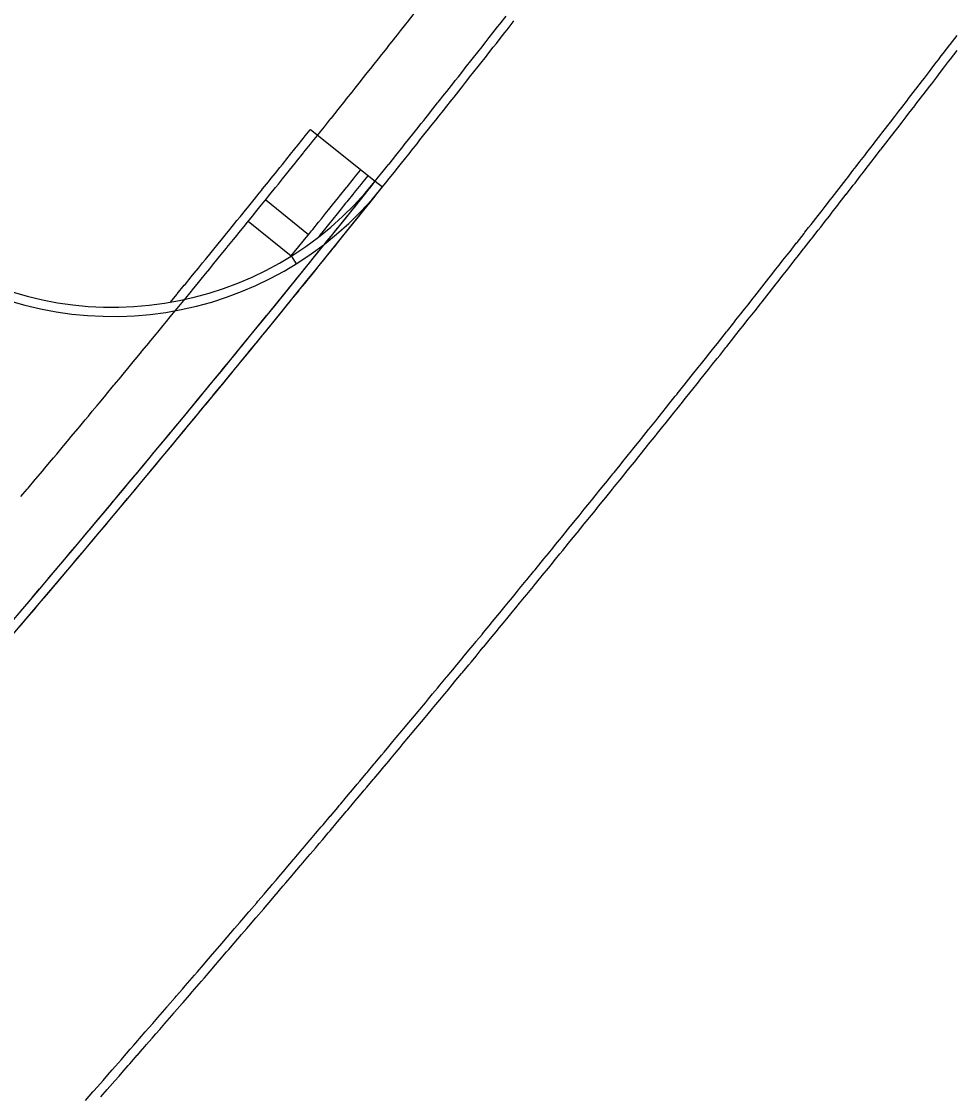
# Model space of a CAD drawing. Extents: x 2145380 to 2157287, y 139568 to 149130.
# Drawn here: x 2150334.2 to 2150401.7, y 143876 to 143953.9 of the extents above; entities that cross this region are included whole.
import ezdxf

# ---------------------------------------------------------------- set-up
doc = ezdxf.new("R2010")
doc.units = 0
doc.layers.add('PR_PREVIOUSLY CONSTRUCTED', color=7, linetype='Continuous')

msp = doc.modelspace()

# ---------------------------------------------------------------- linework, layer by layer
at = {"layer": 'PR_PREVIOUSLY CONSTRUCTED'}
for p, q in [((2150355.159, 143946.085), (2150359.85, 143942.332)), ((2150358.944, 143942.28), (2150358.795, 143942.094)), ((2150359.3, 143942.723), (2150358.944, 143942.28)), ((2150359.324, 143942.753), (2150359.3, 143942.723)), ((2150359.85, 143942.332), (2150360.371, 143941.916)), ((2150358.284, 143941.457), (2150357.78, 143940.829)), ((2150358.324, 143941.506), (2150358.284, 143941.457)), ((2150358.795, 143942.094), (2150358.324, 143941.506)), ((2150351.919, 143940.986), (2150355.026, 143938.468)), ((2150357.704, 143940.734), (2150357.278, 143940.204)), ((2150357.78, 143940.829), (2150357.704, 143940.734)), ((2150357.087, 143939.966), (2150356.771, 143939.575)), ((2150357.278, 143940.204), (2150357.087, 143939.966)), ((2150350.659, 143939.433), (2150353.767, 143936.914)), ((2150356.469, 143939.199), (2150356.265, 143938.945)), ((2150356.771, 143939.575), (2150356.469, 143939.199)), ((2150355.758, 143938.317), (2150355.73, 143938.282)), ((2150355.844, 143938.424), (2150355.758, 143938.317)), ((2150356.265, 143938.945), (2150355.844, 143938.424)), ((2150353.767, 143936.914), (2150354.12, 143936.349))]:
    msp.add_line(p, q, dxfattribs=at)
for points in [[(2150334.117, 143911.108), (2150334.274, 143911.293), (2150334.64, 143911.725), (2150334.914, 143912.048), (2150335.162, 143912.342), (2150335.554, 143912.805), (2150335.684, 143912.959), (2150336.193, 143913.561), (2150336.206, 143913.576), (2150336.728, 143914.194), (2150336.832, 143914.318), (2150336.942, 143914.448), (2150337.249, 143914.813), (2150337.47, 143915.075), (2150337.77, 143915.431), (2150338.108, 143915.833), (2150338.29, 143916.05), (2150338.745, 143916.592), (2150338.81, 143916.669), (2150339.33, 143917.288), (2150339.382, 143917.35), (2150339.849, 143917.908), (2150340.018, 143918.109), (2150340.368, 143918.528), (2150340.653, 143918.869), (2150340.887, 143919.148), (2150341.289, 143919.629), (2150341.405, 143919.769), (2150341.784, 143920.223), (2150341.923, 143920.39), (2150342.441, 143921.011), (2150342.557, 143921.151), (2150342.958, 143921.632), (2150343.19, 143921.912), (2150343.475, 143922.254), (2150343.823, 143922.674), (2150343.991, 143922.876), (2150344.456, 143923.436), (2150344.507, 143923.498), (2150345.023, 143924.121), (2150345.088, 143924.199), (2150345.539, 143924.744), (2150345.719, 143924.962), (2150346.054, 143925.367), (2150346.35, 143925.726), (2150346.568, 143925.991), (2150346.595, 143926.023), (2150346.98, 143926.49), (2150347.083, 143926.614), (2150347.597, 143927.239), (2150347.61, 143927.254), (2150348.111, 143927.863), (2150348.239, 143928.019), (2150348.624, 143928.488), (2150348.868, 143928.784), (2150349.137, 143929.113), (2150349.496, 143929.55), (2150349.649, 143929.738), (2150350.123, 143930.316), (2150350.162, 143930.363), (2150350.674, 143930.989), (2150350.75, 143931.083), (2150351.185, 143931.615), (2150351.375, 143931.848), (2150351.377, 143931.85), (2150351.696, 143932.242), (2150352.003, 143932.618), (2150352.207, 143932.869), (2150352.628, 143933.386), (2150352.718, 143933.496), (2150353.228, 143934.123), (2150353.253, 143934.154), (2150353.737, 143934.75), (2150353.878, 143934.923), (2150354.247, 143935.378), (2150354.501, 143935.692), (2150354.756, 143936.007), (2150355.125, 143936.462), (2150355.265, 143936.635), (2150355.748, 143937.232), (2150355.773, 143937.264), (2150356.124, 143937.699), (2150356.281, 143937.893), (2150356.37, 143938.003), (2150356.788, 143938.522), (2150356.991, 143938.774), (2150357.296, 143939.152), (2150357.613, 143939.545), (2150357.803, 143939.782), (2150358.233, 143940.317), (2150358.309, 143940.412), (2150358.815, 143941.042), (2150358.853, 143941.09), (2150359.321, 143941.673), (2150359.473, 143941.862), (2150359.827, 143942.304), (2150360.092, 143942.636), (2150360.332, 143942.936), (2150360.71, 143943.409), (2150360.836, 143943.567), (2150360.843, 143943.575), (2150361.328, 143944.183), (2150361.341, 143944.199), (2150361.845, 143944.831), (2150361.946, 143944.958), (2150362.348, 143945.464), (2150362.562, 143945.733), (2150362.852, 143946.097), (2150363.179, 143946.508), (2150363.355, 143946.73), (2150363.794, 143947.284), (2150363.857, 143947.363), (2150364.359, 143947.997), (2150364.41, 143948.06), (2150364.861, 143948.631), (2150365.024, 143948.837), (2150365.363, 143949.265), (2150365.529, 143949.476), (2150365.638, 143949.614), (2150365.864, 143949.899), (2150366.252, 143950.391), (2150366.365, 143950.534), (2150366.865, 143951.169), (2150367.365, 143951.805), (2150367.477, 143951.948), (2150367.865, 143952.44), (2150368.089, 143952.726), (2150368.364, 143953.076), (2150368.701, 143953.506), (2150368.863, 143953.712), (2150369.312, 143954.285)], [(2150334.142, 143910.105), (2150334.626, 143910.676), (2150334.783, 143910.861), (2150335.149, 143911.293), (2150335.424, 143911.617), (2150335.672, 143911.91), (2150336.064, 143912.373), (2150336.194, 143912.528), (2150336.703, 143913.13), (2150336.716, 143913.146), (2150337.238, 143913.764), (2150337.342, 143913.888), (2150337.452, 143914.018), (2150337.76, 143914.382), (2150337.981, 143914.645), (2150338.281, 143915.001), (2150338.619, 143915.404), (2150338.801, 143915.62), (2150339.256, 143916.162), (2150339.321, 143916.24), (2150339.841, 143916.859), (2150339.893, 143916.921), (2150340.361, 143917.479), (2150340.53, 143917.681), (2150340.88, 143918.1), (2150341.166, 143918.441), (2150341.399, 143918.72), (2150341.801, 143919.201), (2150341.918, 143919.341), (2150342.297, 143919.795), (2150342.436, 143919.962), (2150342.954, 143920.584), (2150343.07, 143920.723), (2150343.471, 143921.205), (2150343.704, 143921.485), (2150343.988, 143921.827), (2150344.337, 143922.247), (2150344.505, 143922.45), (2150344.97, 143923.01), (2150345.021, 143923.072), (2150345.537, 143923.695), (2150345.602, 143923.773), (2150346.053, 143924.318), (2150346.234, 143924.537), (2150346.568, 143924.942), (2150346.865, 143925.301), (2150347.083, 143925.566), (2150347.11, 143925.598), (2150347.495, 143926.065), (2150347.598, 143926.19), (2150348.112, 143926.814), (2150348.125, 143926.83), (2150348.626, 143927.439), (2150348.755, 143927.595), (2150349.14, 143928.064), (2150349.384, 143928.361), (2150349.653, 143928.689), (2150350.012, 143929.127), (2150350.166, 143929.315), (2150350.64, 143929.894), (2150350.678, 143929.941), (2150351.191, 143930.567), (2150351.267, 143930.661), (2150351.702, 143931.193), (2150351.892, 143931.426), (2150351.894, 143931.428), (2150352.214, 143931.82), (2150352.52, 143932.196), (2150352.725, 143932.447), (2150353.146, 143932.964), (2150353.236, 143933.074), (2150353.746, 143933.702), (2150353.771, 143933.733), (2150354.256, 143934.33), (2150354.396, 143934.502), (2150354.766, 143934.958), (2150355.02, 143935.272), (2150355.275, 143935.586), (2150355.644, 143936.042), (2150355.784, 143936.215), (2150356.267, 143936.813), (2150356.292, 143936.844), (2150356.644, 143937.28), (2150356.8, 143937.473), (2150356.889, 143937.584), (2150357.308, 143938.103), (2150357.511, 143938.355), (2150357.816, 143938.733), (2150358.133, 143939.127), (2150358.323, 143939.363), (2150358.754, 143939.899), (2150358.83, 143939.994), (2150359.336, 143940.625), (2150359.374, 143940.672), (2150359.842, 143941.256), (2150359.994, 143941.445), (2150360.348, 143941.887), (2150360.613, 143942.219), (2150360.853, 143942.519), (2150361.232, 143942.993), (2150361.358, 143943.151), (2150361.364, 143943.158), (2150361.85, 143943.767), (2150361.863, 143943.783), (2150362.367, 143944.415), (2150362.468, 143944.542), (2150362.871, 143945.048), (2150363.085, 143945.317), (2150363.374, 143945.681), (2150363.701, 143946.093), (2150363.878, 143946.315), (2150364.317, 143946.869), (2150364.38, 143946.948), (2150364.883, 143947.582), (2150364.933, 143947.646), (2150365.385, 143948.216), (2150365.548, 143948.423), (2150365.887, 143948.851), (2150366.053, 143949.062), (2150366.162, 143949.2), (2150366.388, 143949.486), (2150366.776, 143949.978), (2150366.889, 143950.121), (2150367.39, 143950.756), (2150367.89, 143951.392), (2150368.002, 143951.535), (2150368.39, 143952.028), (2150368.615, 143952.314), (2150368.889, 143952.664), (2150369.226, 143953.094), (2150369.388, 143953.301), (2150369.837, 143953.874), (2150369.887, 143953.937)], [(2150334.202, 143919.486), (2150334.656, 143920.025), (2150334.72, 143920.102), (2150335.238, 143920.72), (2150335.29, 143920.781), (2150335.755, 143921.337), (2150335.924, 143921.538), (2150336.273, 143921.955), (2150336.557, 143922.294), (2150336.789, 143922.572), (2150337.189, 143923.052), (2150337.306, 143923.191), (2150337.683, 143923.643), (2150337.822, 143923.809), (2150338.337, 143924.428), (2150338.453, 143924.567), (2150338.852, 143925.047), (2150339.084, 143925.326), (2150339.367, 143925.667), (2150339.715, 143926.085), (2150339.882, 143926.286), (2150340.345, 143926.844), (2150340.396, 143926.906), (2150340.91, 143927.527), (2150340.974, 143927.604), (2150341.424, 143928.147), (2150341.603, 143928.364), (2150341.937, 143928.768), (2150342.232, 143929.125), (2150342.45, 143929.389), (2150342.476, 143929.421), (2150342.86, 143929.886), (2150342.962, 143930.011), (2150343.474, 143930.632), (2150343.487, 143930.648), (2150343.986, 143931.254), (2150344.114, 143931.41), (2150344.497, 143931.877), (2150344.74, 143932.172), (2150345.008, 143932.499), (2150345.366, 143932.935), (2150345.519, 143933.122), (2150345.991, 143933.699), (2150346.029, 143933.745), (2150346.539, 143934.369), (2150346.616, 143934.462), (2150347.049, 143934.993), (2150347.238, 143935.225), (2150347.24, 143935.227), (2150347.558, 143935.617), (2150347.863, 143935.991), (2150348.067, 143936.241), (2150348.487, 143936.756), (2150348.576, 143936.866), (2150349.084, 143937.491), (2150349.109, 143937.522), (2150349.592, 143938.116), (2150349.731, 143938.288), (2150350.099, 143938.741), (2150350.353, 143939.054), (2150350.606, 143939.367), (2150350.974, 143939.821), (2150351.113, 143939.993), (2150351.594, 143940.588), (2150351.619, 143940.62), (2150351.97, 143941.053), (2150352.125, 143941.246), (2150352.214, 143941.356), (2150352.631, 143941.873), (2150352.833, 143942.124), (2150353.136, 143942.501), (2150353.452, 143942.893), (2150353.641, 143943.128), (2150354.07, 143943.662), (2150354.146, 143943.756), (2150354.65, 143944.384), (2150354.688, 143944.431), (2150355.154, 143945.013), (2150355.305, 143945.201), (2150355.658, 143945.641), (2150355.922, 143945.971), (2150356.161, 143946.27), (2150356.538, 143946.742), (2150356.664, 143946.9), (2150356.67, 143946.907), (2150357.154, 143947.513), (2150357.166, 143947.529), (2150357.668, 143948.159), (2150357.769, 143948.285), (2150358.17, 143948.789), (2150358.383, 143949.057), (2150358.671, 143949.419), (2150358.997, 143949.829), (2150359.172, 143950.05), (2150359.611, 143950.602), (2150359.673, 143950.681), (2150360.173, 143951.312), (2150360.223, 143951.376), (2150360.673, 143951.944), (2150360.836, 143952.149), (2150361.173, 143952.576), (2150361.339, 143952.786), (2150361.448, 143952.923), (2150361.672, 143953.208), (2150362.059, 143953.698), (2150362.171, 143953.84), (2150362.67, 143954.473)], [(2150338.865, 143875.755), (2150339.408, 143876.375), (2150339.475, 143876.452), (2150339.95, 143876.994), (2150340.14, 143877.211), (2150340.493, 143877.614), (2150340.804, 143877.971), (2150341.034, 143878.235), (2150341.468, 143878.731), (2150341.576, 143878.855), (2150342.117, 143879.476), (2150342.131, 143879.492), (2150342.361, 143879.756), (2150342.658, 143880.098), (2150342.793, 143880.253), (2150343.199, 143880.719), (2150343.455, 143881.015), (2150343.739, 143881.341), (2150344.117, 143881.777), (2150344.279, 143881.963), (2150344.778, 143882.539), (2150344.818, 143882.586), (2150345.357, 143883.209), (2150345.438, 143883.302), (2150345.896, 143883.832), (2150346.098, 143884.066), (2150346.435, 143884.455), (2150346.757, 143884.829), (2150346.973, 143885.079), (2150347.387, 143885.56), (2150347.416, 143885.594), (2150347.51, 143885.703), (2150348.048, 143886.327), (2150348.075, 143886.359), (2150348.585, 143886.952), (2150348.732, 143887.124), (2150349.121, 143887.577), (2150349.39, 143887.89), (2150349.658, 143888.202), (2150350.046, 143888.656), (2150350.194, 143888.828), (2150350.702, 143889.422), (2150350.729, 143889.454), (2150351.264, 143890.08), (2150351.358, 143890.189), (2150351.799, 143890.706), (2150352.013, 143890.957), (2150352.334, 143891.333), (2150352.382, 143891.39), (2150352.668, 143891.725), (2150352.868, 143891.96), (2150353.322, 143892.493), (2150353.402, 143892.588), (2150353.935, 143893.215), (2150353.975, 143893.262), (2150354.468, 143893.843), (2150354.628, 143894.032), (2150355.001, 143894.472), (2150355.28, 143894.802), (2150355.533, 143895.1), (2150355.932, 143895.572), (2150356.065, 143895.729), (2150356.583, 143896.343), (2150356.597, 143896.358), (2150357.128, 143896.988), (2150357.234, 143897.114), (2150357.346, 143897.247), (2150357.659, 143897.618), (2150357.884, 143897.885), (2150358.189, 143898.248), (2150358.534, 143898.658), (2150358.72, 143898.878), (2150359.183, 143899.43), (2150359.25, 143899.509), (2150359.779, 143900.14), (2150359.832, 143900.203), (2150360.308, 143900.771), (2150360.48, 143900.977), (2150360.837, 143901.403), (2150361.128, 143901.751), (2150361.365, 143902.035), (2150361.775, 143902.525), (2150361.893, 143902.667), (2150362.279, 143903.13), (2150362.421, 143903.3), (2150362.948, 143903.933), (2150363.067, 143904.075), (2150363.475, 143904.566), (2150363.712, 143904.851), (2150364.002, 143905.199), (2150364.357, 143905.627), (2150364.528, 143905.833), (2150365.001, 143906.404), (2150365.054, 143906.467), (2150365.579, 143907.101), (2150365.645, 143907.181), (2150366.105, 143907.736), (2150366.288, 143907.958), (2150366.629, 143908.371), (2150366.931, 143908.736), (2150367.154, 143909.006), (2150367.181, 143909.039), (2150367.573, 143909.514), (2150367.678, 143909.642), (2150368.202, 143910.277), (2150368.215, 143910.293), (2150368.725, 143910.914), (2150368.856, 143911.073), (2150369.248, 143911.55), (2150369.496, 143911.852), (2150369.771, 143912.187), (2150370.136, 143912.633), (2150370.293, 143912.824), (2150370.776, 143913.413), (2150370.815, 143913.461), (2150371.336, 143914.099), (2150371.414, 143914.194), (2150371.857, 143914.737), (2150372.051, 143914.974), (2150372.053, 143914.976), (2150372.378, 143915.375), (2150372.69, 143915.758), (2150372.899, 143916.013), (2150373.328, 143916.54), (2150373.419, 143916.652), (2150373.938, 143917.291), (2150373.964, 143917.323), (2150374.458, 143917.931), (2150374.6, 143918.107), (2150374.977, 143918.57), (2150375.236, 143918.89), (2150375.495, 143919.21), (2150375.871, 143919.675), (2150376.014, 143919.851), (2150376.506, 143920.459), (2150376.531, 143920.491), (2150376.89, 143920.935), (2150377.049, 143921.132), (2150377.139, 143921.244), (2150377.566, 143921.773), (2150377.773, 143922.03), (2150378.083, 143922.415), (2150378.406, 143922.816), (2150378.599, 143923.057), (2150379.038, 143923.602), (2150379.115, 143923.699), (2150379.631, 143924.341), (2150379.67, 143924.389), (2150380.146, 143924.984), (2150380.301, 143925.176), (2150380.661, 143925.627), (2150380.932, 143925.964), (2150381.176, 143926.27), (2150381.562, 143926.752), (2150381.69, 143926.913), (2150381.696, 143926.921), (2150382.191, 143927.541), (2150382.204, 143927.557), (2150382.717, 143928.201), (2150382.82, 143928.33), (2150383.231, 143928.846), (2150383.449, 143929.12), (2150383.743, 143929.49), (2150384.076, 143929.91), (2150384.256, 143930.135), (2150384.704, 143930.7), (2150384.768, 143930.781), (2150385.279, 143931.426), (2150385.331, 143931.491), (2150385.791, 143932.072), (2150385.957, 143932.282), (2150386.302, 143932.718), (2150386.471, 143932.933), (2150386.582, 143933.074), (2150386.812, 143933.365), (2150387.208, 143933.866), (2150387.322, 143934.011), (2150387.832, 143934.658), (2150388.342, 143935.306), (2150388.456, 143935.451), (2150388.851, 143935.953), (2150389.08, 143936.245), (2150389.359, 143936.601), (2150389.703, 143937.039), (2150389.868, 143937.249), (2150390.325, 143937.833), (2150390.376, 143937.898), (2150390.883, 143938.547), (2150390.947, 143938.628), (2150391.214, 143938.97), (2150391.39, 143939.196), (2150391.568, 143939.423), (2150391.897, 143939.845), (2150392.189, 143940.219), (2150392.404, 143940.495), (2150392.809, 143941.015), (2150392.91, 143941.145), (2150393.416, 143941.795), (2150393.428, 143941.811), (2150393.921, 143942.445), (2150394.047, 143942.608), (2150394.426, 143943.096), (2150394.666, 143943.405), (2150394.931, 143943.747), (2150395.284, 143944.203), (2150395.435, 143944.398), (2150395.901, 143945.001), (2150395.925, 143945.033), (2150395.939, 143945.05), (2150396.442, 143945.702), (2150396.518, 143945.8), (2150396.945, 143946.354), (2150397.134, 143946.599), (2150397.448, 143947.007), (2150397.75, 143947.398), (2150397.951, 143947.66), (2150398.365, 143948.198), (2150398.453, 143948.313), (2150398.954, 143948.966), (2150398.979, 143948.999), (2150399.456, 143949.62), (2150399.593, 143949.8), (2150399.957, 143950.274), (2150400.207, 143950.601), (2150400.457, 143950.928), (2150400.604, 143951.12), (2150400.82, 143951.402), (2150400.957, 143951.582), (2150401.432, 143952.204), (2150401.457, 143952.237), (2150401.956, 143952.892)], [(2150339.978, 143876.012), (2150340.453, 143876.555), (2150340.643, 143876.772), (2150340.995, 143877.175), (2150341.307, 143877.532), (2150341.537, 143877.796), (2150341.971, 143878.292), (2150342.079, 143878.417), (2150342.621, 143879.038), (2150342.634, 143879.053), (2150342.864, 143879.318), (2150343.162, 143879.659), (2150343.297, 143879.815), (2150343.703, 143880.281), (2150343.959, 143880.577), (2150344.243, 143880.903), (2150344.621, 143881.339), (2150344.783, 143881.526), (2150345.282, 143882.102), (2150345.323, 143882.149), (2150345.862, 143882.772), (2150345.943, 143882.865), (2150346.401, 143883.395), (2150346.603, 143883.629), (2150346.94, 143884.019), (2150347.263, 143884.393), (2150347.478, 143884.643), (2150347.893, 143885.124), (2150347.922, 143885.158), (2150348.016, 143885.267), (2150348.554, 143885.892), (2150348.581, 143885.923), (2150349.091, 143886.517), (2150349.239, 143886.689), (2150349.628, 143887.142), (2150349.896, 143887.455), (2150350.165, 143887.768), (2150350.553, 143888.221), (2150350.701, 143888.394), (2150351.21, 143888.988), (2150351.237, 143889.02), (2150351.772, 143889.646), (2150351.866, 143889.756), (2150352.307, 143890.273), (2150352.521, 143890.524), (2150352.842, 143890.9), (2150352.89, 143890.957), (2150353.176, 143891.292), (2150353.376, 143891.527), (2150353.83, 143892.061), (2150353.91, 143892.155), (2150354.444, 143892.783), (2150354.484, 143892.83), (2150354.977, 143893.411), (2150355.137, 143893.6), (2150355.51, 143894.04), (2150355.79, 143894.37), (2150356.043, 143894.669), (2150356.442, 143895.141), (2150356.575, 143895.298), (2150357.094, 143895.912), (2150357.107, 143895.928), (2150357.638, 143896.557), (2150357.745, 143896.683), (2150357.857, 143896.816), (2150358.17, 143897.188), (2150358.395, 143897.455), (2150358.7, 143897.818), (2150359.045, 143898.228), (2150359.231, 143898.449), (2150359.695, 143899.001), (2150359.761, 143899.08), (2150360.291, 143899.711), (2150360.344, 143899.774), (2150360.82, 143900.343), (2150360.992, 143900.548), (2150361.349, 143900.975), (2150361.64, 143901.322), (2150361.878, 143901.607), (2150362.287, 143902.097), (2150362.406, 143902.239), (2150362.792, 143902.702), (2150362.934, 143902.872), (2150363.461, 143903.505), (2150363.58, 143903.648), (2150363.989, 143904.139), (2150364.226, 143904.424), (2150364.515, 143904.772), (2150364.871, 143905.2), (2150365.042, 143905.407), (2150365.515, 143905.977), (2150365.568, 143906.041), (2150366.094, 143906.675), (2150366.159, 143906.755), (2150366.619, 143907.31), (2150366.803, 143907.533), (2150367.144, 143907.946), (2150367.446, 143908.311), (2150367.669, 143908.581), (2150367.696, 143908.614), (2150368.088, 143909.09), (2150368.193, 143909.217), (2150368.717, 143909.853), (2150368.73, 143909.869), (2150369.241, 143910.49), (2150369.371, 143910.649), (2150369.764, 143911.126), (2150370.012, 143911.429), (2150370.287, 143911.763), (2150370.653, 143912.209), (2150370.809, 143912.401), (2150371.292, 143912.99), (2150371.331, 143913.038), (2150371.853, 143913.676), (2150371.931, 143913.772), (2150372.375, 143914.314), (2150372.568, 143914.552), (2150372.57, 143914.554), (2150372.896, 143914.953), (2150373.208, 143915.336), (2150373.416, 143915.592), (2150373.846, 143916.119), (2150373.937, 143916.231), (2150374.456, 143916.87), (2150374.482, 143916.902), (2150374.976, 143917.51), (2150375.119, 143917.686), (2150375.495, 143918.15), (2150375.755, 143918.47), (2150376.014, 143918.79), (2150376.39, 143919.255), (2150376.533, 143919.431), (2150377.025, 143920.04), (2150377.051, 143920.072), (2150377.409, 143920.515), (2150377.568, 143920.713), (2150377.659, 143920.825), (2150378.086, 143921.354), (2150378.293, 143921.611), (2150378.603, 143921.996), (2150378.926, 143922.397), (2150379.12, 143922.638), (2150379.558, 143923.184), (2150379.636, 143923.28), (2150380.152, 143923.923), (2150380.19, 143923.971), (2150380.667, 143924.566), (2150380.822, 143924.759), (2150381.183, 143925.209), (2150381.453, 143925.547), (2150381.697, 143925.853), (2150382.083, 143926.336), (2150382.212, 143926.497), (2150382.218, 143926.505), (2150382.713, 143927.125), (2150382.726, 143927.141), (2150383.24, 143927.785), (2150383.342, 143927.914), (2150383.753, 143928.43), (2150383.971, 143928.704), (2150384.266, 143929.075), (2150384.599, 143929.494), (2150384.779, 143929.72), (2150385.227, 143930.285), (2150385.291, 143930.366), (2150385.803, 143931.012), (2150385.854, 143931.076), (2150386.314, 143931.658), (2150386.48, 143931.868), (2150386.825, 143932.304), (2150386.995, 143932.519), (2150387.106, 143932.66), (2150387.336, 143932.951), (2150387.732, 143933.452), (2150387.847, 143933.598), (2150388.357, 143934.245), (2150388.866, 143934.893), (2150388.981, 143935.039), (2150389.376, 143935.541), (2150389.605, 143935.832), (2150389.885, 143936.189), (2150390.228, 143936.627), (2150390.393, 143936.838), (2150390.851, 143937.421), (2150390.901, 143937.486), (2150391.409, 143938.135), (2150391.473, 143938.216), (2150391.741, 143938.559), (2150391.917, 143938.785), (2150392.094, 143939.012), (2150392.424, 143939.434), (2150392.715, 143939.808), (2150392.93, 143940.084), (2150393.336, 143940.604), (2150393.437, 143940.734), (2150393.943, 143941.385), (2150393.955, 143941.401), (2150394.448, 143942.036), (2150394.575, 143942.199), (2150394.954, 143942.687), (2150395.193, 143942.996), (2150395.459, 143943.338), (2150395.812, 143943.794), (2150395.963, 143943.99), (2150396.429, 143944.593), (2150396.454, 143944.624), (2150396.467, 143944.642), (2150396.971, 143945.294), (2150397.046, 143945.392), (2150397.474, 143945.947), (2150397.663, 143946.191), (2150397.977, 143946.599), (2150398.279, 143946.991), (2150398.48, 143947.253), (2150398.894, 143947.792), (2150398.982, 143947.906), (2150399.484, 143948.56), (2150399.509, 143948.592), (2150399.986, 143949.214), (2150400.123, 143949.393), (2150400.487, 143949.868), (2150400.737, 143950.195), (2150400.987, 143950.522), (2150401.134, 143950.714), (2150401.35, 143950.997), (2150401.488, 143951.177), (2150401.963, 143951.799)], [(2150345.019, 143933.564), (2150345.476, 143934.122), (2150345.514, 143934.168), (2150346.024, 143934.793), (2150346.101, 143934.885), (2150346.532, 143935.414), (2150346.743, 143935.672), (2150346.745, 143935.674), (2150347.041, 143936.038), (2150347.346, 143936.412), (2150347.55, 143936.662), (2150347.97, 143937.176), (2150348.058, 143937.286), (2150348.566, 143937.91), (2150348.591, 143937.942), (2150349.074, 143938.536), (2150349.213, 143938.708), (2150349.581, 143939.161), (2150349.835, 143939.474), (2150350.088, 143939.786), (2150350.456, 143940.24), (2150350.595, 143940.412), (2150351.072, 143941.003), (2150351.097, 143941.035), (2150351.451, 143941.472), (2150351.606, 143941.664), (2150351.695, 143941.775), (2150352.112, 143942.291), (2150352.314, 143942.542), (2150352.617, 143942.919), (2150352.933, 143943.311), (2150353.121, 143943.546), (2150353.551, 143944.08), (2150353.627, 143944.174), (2150354.131, 143944.802), (2150354.169, 143944.849), (2150354.634, 143945.43), (2150354.785, 143945.618), (2150355.138, 143946.058), (2150355.159, 143946.085)], [(2150353.767, 143936.914), (2150354.083, 143937.305), (2150354.224, 143937.479), (2150354.726, 143938.099), (2150354.749, 143938.129), (2150355.083, 143938.541), (2150355.239, 143938.736), (2150355.326, 143938.843), (2150355.746, 143939.364), (2150355.95, 143939.617), (2150356.252, 143939.993), (2150356.568, 143940.384), (2150356.759, 143940.622), (2150357.184, 143941.152), (2150357.261, 143941.247), (2150357.765, 143941.875), (2150357.805, 143941.924), (2150358.275, 143942.511), (2150358.424, 143942.697), (2150358.78, 143943.14), (2150358.803, 143943.17)]]:
    msp.add_lwpolyline(points, dxfattribs=at)
for centre, radius, start, end in [((2149252.251, 144828.89), 1418.718, 318.051723, 321.325095), ((2150340.853, 143957.538), 24.333, 236.29982, 321.32509), ((2149252.251, 144828.89), 1419.385, 318.051723, 321.325095), ((2150340.853, 143957.538), 25, 236.29982, 321.32509)]:
    msp.add_arc(centre, radius, start, end, dxfattribs=at)

doc.saveas('drawing.dxf')
